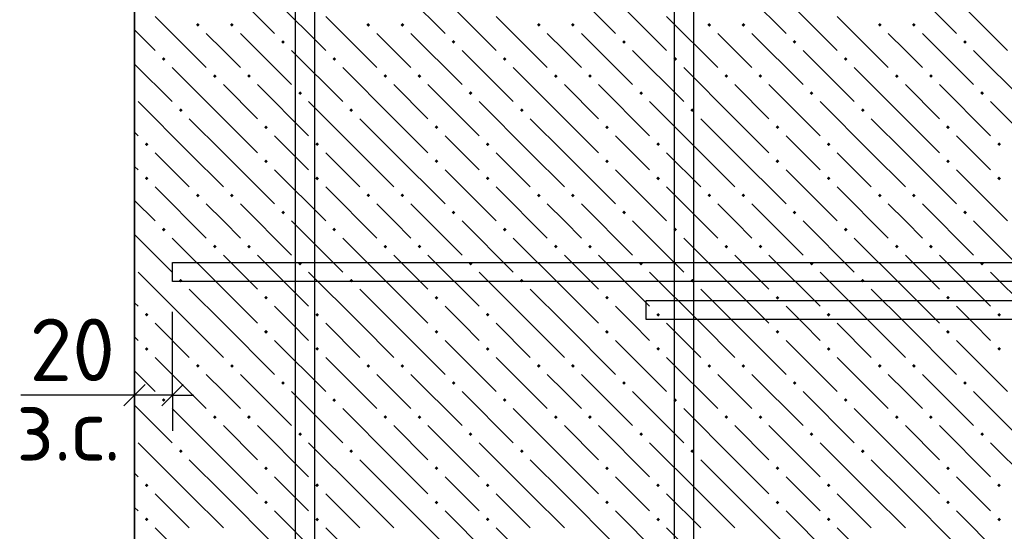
# Model space of a CAD drawing. Header units: millimetres. Extents: x 40580 to 1930067, y -240640 to 81020.
# Tile 392 of 656: x 1101981 to 1105446, y -187980 to -186180. Entities that reach past the tile are written whole.
import ezdxf

# ---------------------------------------------------------------- set-up
doc = ezdxf.new("R2010")
doc.units = ezdxf.units.MM
for name, color, linetype, lineweight in [('Standard', 7, 'Continuous', 25), ('ЖБ Перекрытие верхний уровень', 7, 'Continuous', 35), ('Фоновоя арматура Х1', 52, 'Continuous', 25)]:
    doc.layers.add(name, color=color, linetype=linetype, lineweight=lineweight)
doc.layers.add('Размерная выноска', color=7, linetype='Continuous')
doc.styles.add('ISOCPEUR', font='isocpeur.ttf')

msp = doc.modelspace()

# ---------------------------------------------------------------- hatches: boundary and pattern name
at = {"layer": 'ЖБ Перекрытие верхний уровень', "linetype": 'Continuous', "lineweight": -3, "transparency": 33554687}
for points in [[(1102600.9, -186198.3), (1102607.4, -186191.8), (1102613.9, -186198.3), (1102607.4, -186204.8)], [(1102720.9, -186198.3), (1102727.4, -186191.8), (1102733.9, -186198.3), (1102727.4, -186204.8)], [(1103200.9, -186198.3), (1103207.4, -186191.8), (1103213.9, -186198.3), (1103207.4, -186204.8)], [(1103320.9, -186198.3), (1103327.4, -186191.8), (1103333.9, -186198.3), (1103327.4, -186204.8)], [(1103800.9, -186198.3), (1103807.4, -186191.8), (1103813.9, -186198.3), (1103807.4, -186204.8)], [(1103920.9, -186198.3), (1103927.4, -186191.8), (1103933.9, -186198.3), (1103927.4, -186204.8)], [(1104400.9, -186198.3), (1104407.4, -186191.8), (1104413.9, -186198.3), (1104407.4, -186204.8)], [(1104520.9, -186198.3), (1104527.4, -186191.8), (1104533.9, -186198.3), (1104527.4, -186204.8)], [(1105000.9, -186198.3), (1105007.4, -186191.8), (1105013.9, -186198.3), (1105007.4, -186204.8)], [(1105120.9, -186198.3), (1105127.4, -186191.8), (1105133.9, -186198.3), (1105127.4, -186204.8)], [(1102900.9, -186258.3), (1102907.4, -186251.8), (1102913.9, -186258.3), (1102907.4, -186264.8)], [(1103500.9, -186258.3), (1103507.4, -186251.8), (1103513.9, -186258.3), (1103507.4, -186264.8)], [(1104100.9, -186258.3), (1104107.4, -186251.8), (1104113.9, -186258.3), (1104107.4, -186264.8)], [(1104700.9, -186258.3), (1104707.4, -186251.8), (1104713.9, -186258.3), (1104707.4, -186264.8)], [(1105300.9, -186258.3), (1105307.4, -186251.8), (1105313.9, -186258.3), (1105307.4, -186264.8)], [(1102480.9, -186318.3), (1102487.4, -186311.8), (1102493.9, -186318.3), (1102487.4, -186324.8)], [(1103080.9, -186318.3), (1103087.4, -186311.8), (1103093.9, -186318.3), (1103087.4, -186324.8)], [(1103680.9, -186318.3), (1103687.4, -186311.8), (1103693.9, -186318.3), (1103687.4, -186324.8)], [(1104280.9, -186318.3), (1104287.4, -186311.8), (1104293.9, -186318.3), (1104287.4, -186324.8)], [(1104880.9, -186318.3), (1104887.4, -186311.8), (1104893.9, -186318.3), (1104887.4, -186324.8)], [(1102660.9, -186378.3), (1102667.4, -186371.8), (1102673.9, -186378.3), (1102667.4, -186384.8)], [(1102780.9, -186378.3), (1102787.4, -186371.8), (1102793.9, -186378.3), (1102787.4, -186384.8)], [(1103260.9, -186378.3), (1103267.4, -186371.8), (1103273.9, -186378.3), (1103267.4, -186384.8)], [(1103380.9, -186378.3), (1103387.4, -186371.8), (1103393.9, -186378.3), (1103387.4, -186384.8)], [(1103860.9, -186378.3), (1103867.4, -186371.8), (1103873.9, -186378.3), (1103867.4, -186384.8)], [(1103980.9, -186378.3), (1103987.4, -186371.8), (1103993.9, -186378.3), (1103987.4, -186384.8)], [(1104460.9, -186378.3), (1104467.4, -186371.8), (1104473.9, -186378.3), (1104467.4, -186384.8)], [(1104580.9, -186378.3), (1104587.4, -186371.8), (1104593.9, -186378.3), (1104587.4, -186384.8)], [(1105060.9, -186378.3), (1105067.4, -186371.8), (1105073.9, -186378.3), (1105067.4, -186384.8)], [(1105180.9, -186378.3), (1105187.4, -186371.8), (1105193.9, -186378.3), (1105187.4, -186384.8)], [(1102960.9, -186438.3), (1102967.4, -186431.8), (1102973.9, -186438.3), (1102967.4, -186444.8)], [(1103560.9, -186438.3), (1103567.4, -186431.8), (1103573.9, -186438.3), (1103567.4, -186444.8)], [(1104160.9, -186438.3), (1104167.4, -186431.8), (1104173.9, -186438.3), (1104167.4, -186444.8)], [(1104760.9, -186438.3), (1104767.4, -186431.8), (1104773.9, -186438.3), (1104767.4, -186444.8)], [(1105360.9, -186438.3), (1105367.4, -186431.8), (1105373.9, -186438.3), (1105367.4, -186444.8)], [(1102540.9, -186498.3), (1102547.4, -186491.8), (1102553.9, -186498.3), (1102547.4, -186504.8)], [(1103140.9, -186498.3), (1103147.4, -186491.8), (1103153.9, -186498.3), (1103147.4, -186504.8)], [(1103740.9, -186498.3), (1103747.4, -186491.8), (1103753.9, -186498.3), (1103747.4, -186504.8)], [(1104340.9, -186498.3), (1104347.4, -186491.8), (1104353.9, -186498.3), (1104347.4, -186504.8)], [(1104940.9, -186498.3), (1104947.4, -186491.8), (1104953.9, -186498.3), (1104947.4, -186504.8)], [(1102840.9, -186558.3), (1102847.4, -186551.8), (1102853.9, -186558.3), (1102847.4, -186564.8)], [(1103440.9, -186558.3), (1103447.4, -186551.8), (1103453.9, -186558.3), (1103447.4, -186564.8)], [(1104040.9, -186558.3), (1104047.4, -186551.8), (1104053.9, -186558.3), (1104047.4, -186564.8)], [(1104640.9, -186558.3), (1104647.4, -186551.8), (1104653.9, -186558.3), (1104647.4, -186564.8)], [(1105240.9, -186558.3), (1105247.4, -186551.8), (1105253.9, -186558.3), (1105247.4, -186564.8)], [(1102420.9, -186618.3), (1102427.4, -186611.8), (1102433.9, -186618.3), (1102427.4, -186624.8)], [(1103020.9, -186618.3), (1103027.4, -186611.8), (1103033.9, -186618.3), (1103027.4, -186624.8)], [(1103620.9, -186618.3), (1103627.4, -186611.8), (1103633.9, -186618.3), (1103627.4, -186624.8)], [(1104220.9, -186618.3), (1104227.4, -186611.8), (1104233.9, -186618.3), (1104227.4, -186624.8)], [(1104820.9, -186618.3), (1104827.4, -186611.8), (1104833.9, -186618.3), (1104827.4, -186624.8)], [(1105420.9, -186618.3), (1105427.4, -186611.8), (1105433.9, -186618.3), (1105427.4, -186624.8)], [(1102840.9, -186678.3), (1102847.4, -186671.8), (1102853.9, -186678.3), (1102847.4, -186684.8)], [(1103440.9, -186678.3), (1103447.4, -186671.8), (1103453.9, -186678.3), (1103447.4, -186684.8)], [(1104040.9, -186678.3), (1104047.4, -186671.8), (1104053.9, -186678.3), (1104047.4, -186684.8)], [(1104640.9, -186678.3), (1104647.4, -186671.8), (1104653.9, -186678.3), (1104647.4, -186684.8)], [(1105240.9, -186678.3), (1105247.4, -186671.8), (1105253.9, -186678.3), (1105247.4, -186684.8)], [(1102420.9, -186738.3), (1102427.4, -186731.8), (1102433.9, -186738.3), (1102427.4, -186744.8)], [(1103020.9, -186738.3), (1103027.4, -186731.8), (1103033.9, -186738.3), (1103027.4, -186744.8)], [(1103620.9, -186738.3), (1103627.4, -186731.8), (1103633.9, -186738.3), (1103627.4, -186744.8)], [(1104220.9, -186738.3), (1104227.4, -186731.8), (1104233.9, -186738.3), (1104227.4, -186744.8)], [(1104820.9, -186738.3), (1104827.4, -186731.8), (1104833.9, -186738.3), (1104827.4, -186744.8)], [(1105420.9, -186738.3), (1105427.4, -186731.8), (1105433.9, -186738.3), (1105427.4, -186744.8)], [(1102600.9, -186798.3), (1102607.4, -186791.8), (1102613.9, -186798.3), (1102607.4, -186804.8)], [(1102720.9, -186798.3), (1102727.4, -186791.8), (1102733.9, -186798.3), (1102727.4, -186804.8)], [(1103200.9, -186798.3), (1103207.4, -186791.8), (1103213.9, -186798.3), (1103207.4, -186804.8)], [(1103320.9, -186798.3), (1103327.4, -186791.8), (1103333.9, -186798.3), (1103327.4, -186804.8)], [(1103800.9, -186798.3), (1103807.4, -186791.8), (1103813.9, -186798.3), (1103807.4, -186804.8)], [(1103920.9, -186798.3), (1103927.4, -186791.8), (1103933.9, -186798.3), (1103927.4, -186804.8)], [(1104400.9, -186798.3), (1104407.4, -186791.8), (1104413.9, -186798.3), (1104407.4, -186804.8)], [(1104520.9, -186798.3), (1104527.4, -186791.8), (1104533.9, -186798.3), (1104527.4, -186804.8)], [(1105000.9, -186798.3), (1105007.4, -186791.8), (1105013.9, -186798.3), (1105007.4, -186804.8)], [(1105120.9, -186798.3), (1105127.4, -186791.8), (1105133.9, -186798.3), (1105127.4, -186804.8)], [(1102900.9, -186858.3), (1102907.4, -186851.8), (1102913.9, -186858.3), (1102907.4, -186864.8)], [(1103500.9, -186858.3), (1103507.4, -186851.8), (1103513.9, -186858.3), (1103507.4, -186864.8)], [(1104100.9, -186858.3), (1104107.4, -186851.8), (1104113.9, -186858.3), (1104107.4, -186864.8)], [(1104700.9, -186858.3), (1104707.4, -186851.8), (1104713.9, -186858.3), (1104707.4, -186864.8)], [(1105300.9, -186858.3), (1105307.4, -186851.8), (1105313.9, -186858.3), (1105307.4, -186864.8)], [(1102480.9, -186918.3), (1102487.4, -186911.8), (1102493.9, -186918.3), (1102487.4, -186924.8)], [(1103080.9, -186918.3), (1103087.4, -186911.8), (1103093.9, -186918.3), (1103087.4, -186924.8)], [(1103680.9, -186918.3), (1103687.4, -186911.8), (1103693.9, -186918.3), (1103687.4, -186924.8)], [(1104280.9, -186918.3), (1104287.4, -186911.8), (1104293.9, -186918.3), (1104287.4, -186924.8)], [(1104880.9, -186918.3), (1104887.4, -186911.8), (1104893.9, -186918.3), (1104887.4, -186924.8)], [(1102660.9, -186978.3), (1102667.4, -186971.8), (1102673.9, -186978.3), (1102667.4, -186984.8)], [(1102780.9, -186978.3), (1102787.4, -186971.8), (1102793.9, -186978.3), (1102787.4, -186984.8)], [(1103260.9, -186978.3), (1103267.4, -186971.8), (1103273.9, -186978.3), (1103267.4, -186984.8)], [(1103380.9, -186978.3), (1103387.4, -186971.8), (1103393.9, -186978.3), (1103387.4, -186984.8)], [(1103860.9, -186978.3), (1103867.4, -186971.8), (1103873.9, -186978.3), (1103867.4, -186984.8)], [(1103980.9, -186978.3), (1103987.4, -186971.8), (1103993.9, -186978.3), (1103987.4, -186984.8)], [(1104460.9, -186978.3), (1104467.4, -186971.8), (1104473.9, -186978.3), (1104467.4, -186984.8)], [(1104580.9, -186978.3), (1104587.4, -186971.8), (1104593.9, -186978.3), (1104587.4, -186984.8)], [(1105060.9, -186978.3), (1105067.4, -186971.8), (1105073.9, -186978.3), (1105067.4, -186984.8)], [(1105180.9, -186978.3), (1105187.4, -186971.8), (1105193.9, -186978.3), (1105187.4, -186984.8)], [(1102960.9, -187038.3), (1102967.4, -187031.8), (1102973.9, -187038.3), (1102967.4, -187044.8)], [(1103560.9, -187038.3), (1103567.4, -187031.8), (1103573.9, -187038.3), (1103567.4, -187044.8)], [(1104160.9, -187038.3), (1104167.4, -187031.8), (1104173.9, -187038.3), (1104167.4, -187044.8)], [(1104760.9, -187038.3), (1104767.4, -187031.8), (1104773.9, -187038.3), (1104767.4, -187044.8)], [(1105360.9, -187038.3), (1105367.4, -187031.8), (1105373.9, -187038.3), (1105367.4, -187044.8)], [(1102540.9, -187098.3), (1102547.4, -187091.8), (1102553.9, -187098.3), (1102547.4, -187104.8)], [(1103140.9, -187098.3), (1103147.4, -187091.8), (1103153.9, -187098.3), (1103147.4, -187104.8)], [(1103740.9, -187098.3), (1103747.4, -187091.8), (1103753.9, -187098.3), (1103747.4, -187104.8)], [(1104340.9, -187098.3), (1104347.4, -187091.8), (1104353.9, -187098.3), (1104347.4, -187104.8)], [(1104940.9, -187098.3), (1104947.4, -187091.8), (1104953.9, -187098.3), (1104947.4, -187104.8)], [(1102840.9, -187158.3), (1102847.4, -187151.8), (1102853.9, -187158.3), (1102847.4, -187164.8)], [(1103440.9, -187158.3), (1103447.4, -187151.8), (1103453.9, -187158.3), (1103447.4, -187164.8)], [(1104040.9, -187158.3), (1104047.4, -187151.8), (1104053.9, -187158.3), (1104047.4, -187164.8)], [(1104640.9, -187158.3), (1104647.4, -187151.8), (1104653.9, -187158.3), (1104647.4, -187164.8)], [(1105240.9, -187158.3), (1105247.4, -187151.8), (1105253.9, -187158.3), (1105247.4, -187164.8)], [(1102420.9, -187218.3), (1102427.4, -187211.8), (1102433.9, -187218.3), (1102427.4, -187224.8)], [(1103020.9, -187218.3), (1103027.4, -187211.8), (1103033.9, -187218.3), (1103027.4, -187224.8)], [(1103620.9, -187218.3), (1103627.4, -187211.8), (1103633.9, -187218.3), (1103627.4, -187224.8)], [(1104220.9, -187218.3), (1104227.4, -187211.8), (1104233.9, -187218.3), (1104227.4, -187224.8)], [(1104820.9, -187218.3), (1104827.4, -187211.8), (1104833.9, -187218.3), (1104827.4, -187224.8)], [(1105420.9, -187218.3), (1105427.4, -187211.8), (1105433.9, -187218.3), (1105427.4, -187224.8)], [(1102840.9, -187278.3), (1102847.4, -187271.8), (1102853.9, -187278.3), (1102847.4, -187284.8)], [(1103440.9, -187278.3), (1103447.4, -187271.8), (1103453.9, -187278.3), (1103447.4, -187284.8)], [(1104040.9, -187278.3), (1104047.4, -187271.8), (1104053.9, -187278.3), (1104047.4, -187284.8)], [(1104640.9, -187278.3), (1104647.4, -187271.8), (1104653.9, -187278.3), (1104647.4, -187284.8)], [(1105240.9, -187278.3), (1105247.4, -187271.8), (1105253.9, -187278.3), (1105247.4, -187284.8)], [(1102420.9, -187338.3), (1102427.4, -187331.8), (1102433.9, -187338.3), (1102427.4, -187344.8)], [(1103020.9, -187338.3), (1103027.4, -187331.8), (1103033.9, -187338.3), (1103027.4, -187344.8)], [(1103620.9, -187338.3), (1103627.4, -187331.8), (1103633.9, -187338.3), (1103627.4, -187344.8)], [(1104220.9, -187338.3), (1104227.4, -187331.8), (1104233.9, -187338.3), (1104227.4, -187344.8)], [(1104820.9, -187338.3), (1104827.4, -187331.8), (1104833.9, -187338.3), (1104827.4, -187344.8)], [(1105420.9, -187338.3), (1105427.4, -187331.8), (1105433.9, -187338.3), (1105427.4, -187344.8)], [(1102600.9, -187398.3), (1102607.4, -187391.8), (1102613.9, -187398.3), (1102607.4, -187404.8)], [(1102720.9, -187398.3), (1102727.4, -187391.8), (1102733.9, -187398.3), (1102727.4, -187404.8)], [(1103200.9, -187398.3), (1103207.4, -187391.8), (1103213.9, -187398.3), (1103207.4, -187404.8)], [(1103320.9, -187398.3), (1103327.4, -187391.8), (1103333.9, -187398.3), (1103327.4, -187404.8)], [(1103800.9, -187398.3), (1103807.4, -187391.8), (1103813.9, -187398.3), (1103807.4, -187404.8)], [(1103920.9, -187398.3), (1103927.4, -187391.8), (1103933.9, -187398.3), (1103927.4, -187404.8)], [(1104400.9, -187398.3), (1104407.4, -187391.8), (1104413.9, -187398.3), (1104407.4, -187404.8)], [(1104520.9, -187398.3), (1104527.4, -187391.8), (1104533.9, -187398.3), (1104527.4, -187404.8)], [(1105000.9, -187398.3), (1105007.4, -187391.8), (1105013.9, -187398.3), (1105007.4, -187404.8)], [(1105120.9, -187398.3), (1105127.4, -187391.8), (1105133.9, -187398.3), (1105127.4, -187404.8)], [(1102900.9, -187458.3), (1102907.4, -187451.8), (1102913.9, -187458.3), (1102907.4, -187464.8)], [(1103500.9, -187458.3), (1103507.4, -187451.8), (1103513.9, -187458.3), (1103507.4, -187464.8)], [(1104100.9, -187458.3), (1104107.4, -187451.8), (1104113.9, -187458.3), (1104107.4, -187464.8)], [(1104700.9, -187458.3), (1104707.4, -187451.8), (1104713.9, -187458.3), (1104707.4, -187464.8)], [(1105300.9, -187458.3), (1105307.4, -187451.8), (1105313.9, -187458.3), (1105307.4, -187464.8)], [(1102480.9, -187518.3), (1102487.4, -187511.8), (1102493.9, -187518.3), (1102487.4, -187524.8)], [(1103080.9, -187518.3), (1103087.4, -187511.8), (1103093.9, -187518.3), (1103087.4, -187524.8)], [(1103680.9, -187518.3), (1103687.4, -187511.8), (1103693.9, -187518.3), (1103687.4, -187524.8)], [(1104280.9, -187518.3), (1104287.4, -187511.8), (1104293.9, -187518.3), (1104287.4, -187524.8)], [(1104880.9, -187518.3), (1104887.4, -187511.8), (1104893.9, -187518.3), (1104887.4, -187524.8)], [(1102660.9, -187578.3), (1102667.4, -187571.8), (1102673.9, -187578.3), (1102667.4, -187584.8)], [(1102780.9, -187578.3), (1102787.4, -187571.8), (1102793.9, -187578.3), (1102787.4, -187584.8)], [(1103260.9, -187578.3), (1103267.4, -187571.8), (1103273.9, -187578.3), (1103267.4, -187584.8)], [(1103380.9, -187578.3), (1103387.4, -187571.8), (1103393.9, -187578.3), (1103387.4, -187584.8)], [(1103860.9, -187578.3), (1103867.4, -187571.8), (1103873.9, -187578.3), (1103867.4, -187584.8)], [(1103980.9, -187578.3), (1103987.4, -187571.8), (1103993.9, -187578.3), (1103987.4, -187584.8)], [(1104460.9, -187578.3), (1104467.4, -187571.8), (1104473.9, -187578.3), (1104467.4, -187584.8)], [(1104580.9, -187578.3), (1104587.4, -187571.8), (1104593.9, -187578.3), (1104587.4, -187584.8)], [(1105060.9, -187578.3), (1105067.4, -187571.8), (1105073.9, -187578.3), (1105067.4, -187584.8)], [(1105180.9, -187578.3), (1105187.4, -187571.8), (1105193.9, -187578.3), (1105187.4, -187584.8)], [(1102960.9, -187638.3), (1102967.4, -187631.8), (1102973.9, -187638.3), (1102967.4, -187644.8)], [(1103560.9, -187638.3), (1103567.4, -187631.8), (1103573.9, -187638.3), (1103567.4, -187644.8)], [(1104160.9, -187638.3), (1104167.4, -187631.8), (1104173.9, -187638.3), (1104167.4, -187644.8)], [(1104760.9, -187638.3), (1104767.4, -187631.8), (1104773.9, -187638.3), (1104767.4, -187644.8)], [(1105360.9, -187638.3), (1105367.4, -187631.8), (1105373.9, -187638.3), (1105367.4, -187644.8)], [(1102540.9, -187698.3), (1102547.4, -187691.8), (1102553.9, -187698.3), (1102547.4, -187704.8)], [(1103140.9, -187698.3), (1103147.4, -187691.8), (1103153.9, -187698.3), (1103147.4, -187704.8)], [(1103740.9, -187698.3), (1103747.4, -187691.8), (1103753.9, -187698.3), (1103747.4, -187704.8)], [(1104340.9, -187698.3), (1104347.4, -187691.8), (1104353.9, -187698.3), (1104347.4, -187704.8)], [(1104940.9, -187698.3), (1104947.4, -187691.8), (1104953.9, -187698.3), (1104947.4, -187704.8)], [(1102840.9, -187758.3), (1102847.4, -187751.8), (1102853.9, -187758.3), (1102847.4, -187764.8)], [(1103440.9, -187758.3), (1103447.4, -187751.8), (1103453.9, -187758.3), (1103447.4, -187764.8)], [(1104040.9, -187758.3), (1104047.4, -187751.8), (1104053.9, -187758.3), (1104047.4, -187764.8)], [(1104640.9, -187758.3), (1104647.4, -187751.8), (1104653.9, -187758.3), (1104647.4, -187764.8)], [(1105240.9, -187758.3), (1105247.4, -187751.8), (1105253.9, -187758.3), (1105247.4, -187764.8)], [(1102420.9, -187818.3), (1102427.4, -187811.8), (1102433.9, -187818.3), (1102427.4, -187824.8)], [(1103020.9, -187818.3), (1103027.4, -187811.8), (1103033.9, -187818.3), (1103027.4, -187824.8)], [(1103620.9, -187818.3), (1103627.4, -187811.8), (1103633.9, -187818.3), (1103627.4, -187824.8)], [(1104220.9, -187818.3), (1104227.4, -187811.8), (1104233.9, -187818.3), (1104227.4, -187824.8)], [(1104820.9, -187818.3), (1104827.4, -187811.8), (1104833.9, -187818.3), (1104827.4, -187824.8)], [(1105420.9, -187818.3), (1105427.4, -187811.8), (1105433.9, -187818.3), (1105427.4, -187824.8)], [(1102840.9, -187878.3), (1102847.4, -187871.8), (1102853.9, -187878.3), (1102847.4, -187884.8)], [(1103440.9, -187878.3), (1103447.4, -187871.8), (1103453.9, -187878.3), (1103447.4, -187884.8)], [(1104040.9, -187878.3), (1104047.4, -187871.8), (1104053.9, -187878.3), (1104047.4, -187884.8)], [(1104640.9, -187878.3), (1104647.4, -187871.8), (1104653.9, -187878.3), (1104647.4, -187884.8)], [(1105240.9, -187878.3), (1105247.4, -187871.8), (1105253.9, -187878.3), (1105247.4, -187884.8)], [(1102420.9, -187938.3), (1102427.4, -187931.8), (1102433.9, -187938.3), (1102427.4, -187944.8)], [(1103020.9, -187938.3), (1103027.4, -187931.8), (1103033.9, -187938.3), (1103027.4, -187944.8)], [(1103620.9, -187938.3), (1103627.4, -187931.8), (1103633.9, -187938.3), (1103627.4, -187944.8)], [(1104220.9, -187938.3), (1104227.4, -187931.8), (1104233.9, -187938.3), (1104227.4, -187944.8)], [(1104820.9, -187938.3), (1104827.4, -187931.8), (1104833.9, -187938.3), (1104827.4, -187944.8)], [(1105420.9, -187938.3), (1105427.4, -187931.8), (1105433.9, -187938.3), (1105427.4, -187944.8)]]:
    msp.add_hatch(color=7, dxfattribs=at).paths.add_polyline_path(points, flags=16)

# ---------------------------------------------------------------- linework, layer by layer
at = {"color": 38, "linetype": 'Continuous', "lineweight": 25, "true_color": 0x5f1e0f, "transparency": 33554687}
for points in [[(1102518.4, -187034.9), (1109785.1, -187034.9), (1109785.1, -187101.6), (1102518.4, -187101.6), (1102518.4, -187034.9)], [(1111451.8, -187234.9), (1104185.1, -187234.9), (1104185.1, -187168.2), (1111451.8, -187168.2), (1111451.8, -187234.9)]]:
    msp.add_lwpolyline(points, dxfattribs=at)
at = {"layer": 'Standard', "color": 251, "linetype": 'Continuous', "lineweight": -3, "true_color": 0x656565, "transparency": 33554687}
for p, q in [((1102385.1, -187501.6), (1102385.1, -187376.6)), ((1102518.4, -187501.6), (1102518.4, -187376.6)), ((1102385.1, -187501.6), (1102385.1, -187626.6)), ((1102385.1, -187501.6), (1102385.1, -187801.6)), ((1102518.4, -187501.6), (1102518.4, -187626.6))]:
    msp.add_line(p, q, dxfattribs=at)
at = {"layer": 'Standard', "color": 7, "linetype": 'Continuous', "lineweight": 25, "transparency": 33554687}
for p, q in [((1102422.6, -187464.1), (1102347.6, -187539.1)), ((1102555.9, -187464.1), (1102480.9, -187539.1))]:
    msp.add_line(p, q, dxfattribs=at)
at = {"layer": 'Standard', "color": 7, "linetype": 'Continuous', "lineweight": -3, "transparency": 33554687}
for p, q in [((1102385.1, -187501.6), (1102310.1, -187501.6)), ((1102518.4, -187501.6), (1102385.1, -187501.6)), ((1102518.4, -187501.6), (1102593.4, -187501.6))]:
    msp.add_line(p, q, dxfattribs=at)
at = {"layer": 'Standard', "color": 251, "linetype": 'Continuous', "lineweight": -3, "true_color": 0x656565, "transparency": 33554687}
msp.add_lwpolyline([(1102518.4, -187501.6), (1102518.4, -187393.3), (1102518.4, -187393.3), (1102518.4, -187208.2)], dxfattribs=at)
at = {"layer": 'ЖБ Перекрытие верхний уровень', "transparency": 33554687}
msp.add_line((1102385.1, -184068.2), (1102385.1, -189734.9), dxfattribs=at)
at = {"layer": 'ЖБ Перекрытие верхний уровень', "color": 9, "linetype": 'Continuous', "lineweight": -3, "true_color": 0xc7c7c7, "transparency": 33554687}
for p, q in [((1102697.4, -186048.3), (1102877.4, -186228.3)), ((1103297.4, -186048.3), (1103477.4, -186228.3)), ((1103897.4, -186048.3), (1104077.4, -186228.3)), ((1104497.4, -186048.3), (1104677.4, -186228.3)), ((1105097.4, -186048.3), (1105277.4, -186228.3)), ((1102877.4, -186108.3), (1103057.4, -186288.3)), ((1103477.4, -186108.3), (1103657.4, -186288.3)), ((1104077.4, -186108.3), (1104257.4, -186288.3)), ((1104677.4, -186108.3), (1104857.4, -186288.3)), ((1105277.4, -186108.3), (1105457.4, -186288.3)), ((1102457.4, -186168.3), (1102637.4, -186348.3)), ((1103057.4, -186168.3), (1103237.4, -186348.3)), ((1103657.4, -186168.3), (1103837.4, -186348.3)), ((1104257.4, -186168.3), (1104437.4, -186348.3)), ((1104857.4, -186168.3), (1105037.4, -186348.3)), ((1102385.1, -186216), (1102457.4, -186288.3)), ((1102697.4, -186288.3), (1102637.4, -186228.3)), ((1102757.4, -186228.3), (1102937.4, -186408.3)), ((1103297.4, -186288.3), (1103237.4, -186228.3)), ((1103357.4, -186228.3), (1103537.4, -186408.3)), ((1103897.4, -186288.3), (1103837.4, -186228.3)), ((1103957.4, -186228.3), (1104137.4, -186408.3)), ((1104497.4, -186288.3), (1104437.4, -186228.3)), ((1104557.4, -186228.3), (1104737.4, -186408.3)), ((1105097.4, -186288.3), (1105037.4, -186228.3)), ((1105157.4, -186228.3), (1105337.4, -186408.3)), ((1102757.4, -186348.3), (1102697.4, -186288.3)), ((1102937.4, -186288.3), (1103117.4, -186468.3)), ((1103357.4, -186348.3), (1103297.4, -186288.3)), ((1103537.4, -186288.3), (1103717.4, -186468.3)), ((1103957.4, -186348.3), (1103897.4, -186288.3)), ((1104137.4, -186288.3), (1104317.4, -186468.3)), ((1104557.4, -186348.3), (1104497.4, -186288.3)), ((1104737.4, -186288.3), (1104917.4, -186468.3)), ((1105157.4, -186348.3), (1105097.4, -186288.3)), ((1105337.4, -186288.3), (1105517.4, -186468.3)), ((1102385.1, -186336), (1102517.4, -186468.3)), ((1102697.4, -186528.3), (1102517.4, -186348.3)), ((1103297.4, -186528.3), (1103117.4, -186348.3)), ((1103897.4, -186528.3), (1103717.4, -186348.3)), ((1104497.4, -186528.3), (1104317.4, -186348.3)), ((1105097.4, -186528.3), (1104917.4, -186348.3)), ((1102697.4, -186408.3), (1102817.4, -186528.3)), ((1102817.4, -186408.3), (1102997.4, -186588.3)), ((1103297.4, -186408.3), (1103417.4, -186528.3)), ((1103417.4, -186408.3), (1103597.4, -186588.3)), ((1103897.4, -186408.3), (1104017.4, -186528.3)), ((1104017.4, -186408.3), (1104197.4, -186588.3)), ((1104497.4, -186408.3), (1104617.4, -186528.3)), ((1104617.4, -186408.3), (1104797.4, -186588.3)), ((1105097.4, -186408.3), (1105217.4, -186528.3)), ((1105217.4, -186408.3), (1105397.4, -186588.3)), ((1102577.4, -186648.3), (1102397.4, -186468.3)), ((1103177.4, -186648.3), (1102997.4, -186468.3)), ((1103777.4, -186648.3), (1103597.4, -186468.3)), ((1104377.4, -186648.3), (1104197.4, -186468.3)), ((1104977.4, -186648.3), (1104797.4, -186468.3)), ((1105577.4, -186648.3), (1105397.4, -186468.3)), ((1102577.4, -186528.3), (1102697.4, -186648.3)), ((1102697.4, -186528.3), (1102817.4, -186648.3)), ((1103177.4, -186528.3), (1103297.4, -186648.3)), ((1103297.4, -186528.3), (1103417.4, -186648.3)), ((1103777.4, -186528.3), (1103897.4, -186648.3)), ((1103897.4, -186528.3), (1104017.4, -186648.3)), ((1104377.4, -186528.3), (1104497.4, -186648.3)), ((1104497.4, -186528.3), (1104617.4, -186648.3)), ((1104977.4, -186528.3), (1105097.4, -186648.3)), ((1105097.4, -186528.3), (1105217.4, -186648.3)), ((1102385.1, -186576), (1102397.4, -186588.3)), ((1102937.4, -186648.3), (1102877.4, -186588.3)), ((1103537.4, -186648.3), (1103477.4, -186588.3)), ((1104137.4, -186648.3), (1104077.4, -186588.3)), ((1104737.4, -186648.3), (1104677.4, -186588.3)), ((1105337.4, -186648.3), (1105277.4, -186588.3)), ((1102457.4, -186648.3), (1102577.4, -186768.3)), ((1102577.4, -186648.3), (1102697.4, -186768.3)), ((1102697.4, -186648.3), (1102877.4, -186828.3)), ((1102997.4, -186708.3), (1102937.4, -186648.3)), ((1103057.4, -186648.3), (1103177.4, -186768.3)), ((1103177.4, -186648.3), (1103297.4, -186768.3)), ((1103297.4, -186648.3), (1103477.4, -186828.3)), ((1103597.4, -186708.3), (1103537.4, -186648.3)), ((1103657.4, -186648.3), (1103777.4, -186768.3)), ((1103777.4, -186648.3), (1103897.4, -186768.3)), ((1103897.4, -186648.3), (1104077.4, -186828.3)), ((1104197.4, -186708.3), (1104137.4, -186648.3)), ((1104257.4, -186648.3), (1104377.4, -186768.3)), ((1104377.4, -186648.3), (1104497.4, -186768.3)), ((1104497.4, -186648.3), (1104677.4, -186828.3)), ((1104797.4, -186708.3), (1104737.4, -186648.3)), ((1104857.4, -186648.3), (1104977.4, -186768.3)), ((1104977.4, -186648.3), (1105097.4, -186768.3)), ((1105097.4, -186648.3), (1105277.4, -186828.3)), ((1105397.4, -186708.3), (1105337.4, -186648.3)), ((1102397.4, -186708.3), (1102385.1, -186696)), ((1102877.4, -186708.3), (1103057.4, -186888.3)), ((1103477.4, -186708.3), (1103657.4, -186888.3)), ((1104077.4, -186708.3), (1104257.4, -186888.3)), ((1104677.4, -186708.3), (1104857.4, -186888.3)), ((1105277.4, -186708.3), (1105457.4, -186888.3)), ((1102457.4, -186768.3), (1102637.4, -186948.3)), ((1103057.4, -186768.3), (1103237.4, -186948.3)), ((1103657.4, -186768.3), (1103837.4, -186948.3)), ((1104257.4, -186768.3), (1104437.4, -186948.3)), ((1104857.4, -186768.3), (1105037.4, -186948.3)), ((1102385.1, -186816), (1102457.4, -186888.3)), ((1102697.4, -186888.3), (1102637.4, -186828.3)), ((1102757.4, -186828.3), (1102937.4, -187008.3)), ((1103297.4, -186888.3), (1103237.4, -186828.3)), ((1103357.4, -186828.3), (1103537.4, -187008.3)), ((1103897.4, -186888.3), (1103837.4, -186828.3)), ((1103957.4, -186828.3), (1104137.4, -187008.3)), ((1104497.4, -186888.3), (1104437.4, -186828.3)), ((1104557.4, -186828.3), (1104737.4, -187008.3)), ((1105097.4, -186888.3), (1105037.4, -186828.3)), ((1105157.4, -186828.3), (1105337.4, -187008.3)), ((1102757.4, -186948.3), (1102697.4, -186888.3)), ((1102937.4, -186888.3), (1103117.4, -187068.3)), ((1103357.4, -186948.3), (1103297.4, -186888.3)), ((1103537.4, -186888.3), (1103717.4, -187068.3)), ((1103957.4, -186948.3), (1103897.4, -186888.3)), ((1104137.4, -186888.3), (1104317.4, -187068.3)), ((1104557.4, -186948.3), (1104497.4, -186888.3)), ((1104737.4, -186888.3), (1104917.4, -187068.3)), ((1105157.4, -186948.3), (1105097.4, -186888.3)), ((1105337.4, -186888.3), (1105517.4, -187068.3)), ((1102385.1, -186936), (1102517.4, -187068.3)), ((1102697.4, -187128.3), (1102517.4, -186948.3)), ((1103297.4, -187128.3), (1103117.4, -186948.3)), ((1103897.4, -187128.3), (1103717.4, -186948.3)), ((1104497.4, -187128.3), (1104317.4, -186948.3)), ((1105097.4, -187128.3), (1104917.4, -186948.3)), ((1102697.4, -187008.3), (1102817.4, -187128.3)), ((1102817.4, -187008.3), (1102997.4, -187188.3)), ((1103297.4, -187008.3), (1103417.4, -187128.3)), ((1103417.4, -187008.3), (1103597.4, -187188.3)), ((1103897.4, -187008.3), (1104017.4, -187128.3)), ((1104017.4, -187008.3), (1104197.4, -187188.3)), ((1104497.4, -187008.3), (1104617.4, -187128.3)), ((1104617.4, -187008.3), (1104797.4, -187188.3)), ((1105097.4, -187008.3), (1105217.4, -187128.3)), ((1105217.4, -187008.3), (1105397.4, -187188.3)), ((1102577.4, -187248.3), (1102397.4, -187068.3)), ((1103177.4, -187248.3), (1102997.4, -187068.3)), ((1103777.4, -187248.3), (1103597.4, -187068.3)), ((1104377.4, -187248.3), (1104197.4, -187068.3)), ((1104977.4, -187248.3), (1104797.4, -187068.3)), ((1105577.4, -187248.3), (1105397.4, -187068.3)), ((1102577.4, -187128.3), (1102697.4, -187248.3)), ((1102697.4, -187128.3), (1102817.4, -187248.3)), ((1103177.4, -187128.3), (1103297.4, -187248.3)), ((1103297.4, -187128.3), (1103417.4, -187248.3)), ((1103777.4, -187128.3), (1103897.4, -187248.3)), ((1103897.4, -187128.3), (1104017.4, -187248.3)), ((1104377.4, -187128.3), (1104497.4, -187248.3)), ((1104497.4, -187128.3), (1104617.4, -187248.3)), ((1104977.4, -187128.3), (1105097.4, -187248.3)), ((1105097.4, -187128.3), (1105217.4, -187248.3)), ((1102385.1, -187176), (1102397.4, -187188.3)), ((1102937.4, -187248.3), (1102877.4, -187188.3)), ((1103537.4, -187248.3), (1103477.4, -187188.3)), ((1104137.4, -187248.3), (1104077.4, -187188.3)), ((1104737.4, -187248.3), (1104677.4, -187188.3)), ((1105337.4, -187248.3), (1105277.4, -187188.3)), ((1102457.4, -187248.3), (1102577.4, -187368.3)), ((1102577.4, -187248.3), (1102697.4, -187368.3)), ((1102697.4, -187248.3), (1102877.4, -187428.3)), ((1102997.4, -187308.3), (1102937.4, -187248.3)), ((1103057.4, -187248.3), (1103177.4, -187368.3)), ((1103177.4, -187248.3), (1103297.4, -187368.3)), ((1103297.4, -187248.3), (1103477.4, -187428.3)), ((1103597.4, -187308.3), (1103537.4, -187248.3)), ((1103657.4, -187248.3), (1103777.4, -187368.3)), ((1103777.4, -187248.3), (1103897.4, -187368.3)), ((1103897.4, -187248.3), (1104077.4, -187428.3)), ((1104197.4, -187308.3), (1104137.4, -187248.3)), ((1104257.4, -187248.3), (1104377.4, -187368.3)), ((1104377.4, -187248.3), (1104497.4, -187368.3)), ((1104497.4, -187248.3), (1104677.4, -187428.3)), ((1104797.4, -187308.3), (1104737.4, -187248.3)), ((1104857.4, -187248.3), (1104977.4, -187368.3)), ((1104977.4, -187248.3), (1105097.4, -187368.3)), ((1105097.4, -187248.3), (1105277.4, -187428.3)), ((1105397.4, -187308.3), (1105337.4, -187248.3)), ((1102397.4, -187308.3), (1102385.1, -187296)), ((1102877.4, -187308.3), (1103057.4, -187488.3)), ((1103477.4, -187308.3), (1103657.4, -187488.3)), ((1104077.4, -187308.3), (1104257.4, -187488.3)), ((1104677.4, -187308.3), (1104857.4, -187488.3)), ((1105277.4, -187308.3), (1105457.4, -187488.3)), ((1102457.4, -187368.3), (1102637.4, -187548.3)), ((1103057.4, -187368.3), (1103237.4, -187548.3)), ((1103657.4, -187368.3), (1103837.4, -187548.3)), ((1104257.4, -187368.3), (1104437.4, -187548.3)), ((1104857.4, -187368.3), (1105037.4, -187548.3)), ((1102385.1, -187416), (1102457.4, -187488.3)), ((1102697.4, -187488.3), (1102637.4, -187428.3)), ((1102757.4, -187428.3), (1102937.4, -187608.3)), ((1103297.4, -187488.3), (1103237.4, -187428.3)), ((1103357.4, -187428.3), (1103537.4, -187608.3)), ((1103897.4, -187488.3), (1103837.4, -187428.3)), ((1103957.4, -187428.3), (1104137.4, -187608.3)), ((1104497.4, -187488.3), (1104437.4, -187428.3)), ((1104557.4, -187428.3), (1104737.4, -187608.3)), ((1105097.4, -187488.3), (1105037.4, -187428.3)), ((1105157.4, -187428.3), (1105337.4, -187608.3)), ((1102757.4, -187548.3), (1102697.4, -187488.3)), ((1102937.4, -187488.3), (1103117.4, -187668.3)), ((1103357.4, -187548.3), (1103297.4, -187488.3)), ((1103537.4, -187488.3), (1103717.4, -187668.3)), ((1103957.4, -187548.3), (1103897.4, -187488.3)), ((1104137.4, -187488.3), (1104317.4, -187668.3)), ((1104557.4, -187548.3), (1104497.4, -187488.3)), ((1104737.4, -187488.3), (1104917.4, -187668.3)), ((1105157.4, -187548.3), (1105097.4, -187488.3)), ((1105337.4, -187488.3), (1105517.4, -187668.3)), ((1102385.1, -187536), (1102517.4, -187668.3)), ((1102697.4, -187728.3), (1102517.4, -187548.3)), ((1103297.4, -187728.3), (1103117.4, -187548.3)), ((1103897.4, -187728.3), (1103717.4, -187548.3)), ((1104497.4, -187728.3), (1104317.4, -187548.3)), ((1105097.4, -187728.3), (1104917.4, -187548.3)), ((1102697.4, -187608.3), (1102817.4, -187728.3)), ((1102817.4, -187608.3), (1102997.4, -187788.3)), ((1103297.4, -187608.3), (1103417.4, -187728.3)), ((1103417.4, -187608.3), (1103597.4, -187788.3)), ((1103897.4, -187608.3), (1104017.4, -187728.3)), ((1104017.4, -187608.3), (1104197.4, -187788.3)), ((1104497.4, -187608.3), (1104617.4, -187728.3)), ((1104617.4, -187608.3), (1104797.4, -187788.3)), ((1105097.4, -187608.3), (1105217.4, -187728.3)), ((1105217.4, -187608.3), (1105397.4, -187788.3)), ((1102577.4, -187848.3), (1102397.4, -187668.3)), ((1103177.4, -187848.3), (1102997.4, -187668.3)), ((1103777.4, -187848.3), (1103597.4, -187668.3)), ((1104377.4, -187848.3), (1104197.4, -187668.3)), ((1104977.4, -187848.3), (1104797.4, -187668.3)), ((1105577.4, -187848.3), (1105397.4, -187668.3)), ((1102577.4, -187728.3), (1102697.4, -187848.3)), ((1102697.4, -187728.3), (1102817.4, -187848.3)), ((1103177.4, -187728.3), (1103297.4, -187848.3)), ((1103297.4, -187728.3), (1103417.4, -187848.3)), ((1103777.4, -187728.3), (1103897.4, -187848.3)), ((1103897.4, -187728.3), (1104017.4, -187848.3)), ((1104377.4, -187728.3), (1104497.4, -187848.3)), ((1104497.4, -187728.3), (1104617.4, -187848.3)), ((1104977.4, -187728.3), (1105097.4, -187848.3)), ((1105097.4, -187728.3), (1105217.4, -187848.3)), ((1102385.1, -187776), (1102397.4, -187788.3)), ((1102937.4, -187848.3), (1102877.4, -187788.3)), ((1103537.4, -187848.3), (1103477.4, -187788.3)), ((1104137.4, -187848.3), (1104077.4, -187788.3)), ((1104737.4, -187848.3), (1104677.4, -187788.3)), ((1105337.4, -187848.3), (1105277.4, -187788.3)), ((1102457.4, -187848.3), (1102577.4, -187968.3)), ((1102577.4, -187848.3), (1102697.4, -187968.3)), ((1102697.4, -187848.3), (1102877.4, -188028.3)), ((1102997.4, -187908.3), (1102937.4, -187848.3)), ((1103057.4, -187848.3), (1103177.4, -187968.3)), ((1103177.4, -187848.3), (1103297.4, -187968.3)), ((1103297.4, -187848.3), (1103477.4, -188028.3)), ((1103597.4, -187908.3), (1103537.4, -187848.3)), ((1103657.4, -187848.3), (1103777.4, -187968.3)), ((1103777.4, -187848.3), (1103897.4, -187968.3)), ((1103897.4, -187848.3), (1104077.4, -188028.3)), ((1104197.4, -187908.3), (1104137.4, -187848.3)), ((1104257.4, -187848.3), (1104377.4, -187968.3)), ((1104377.4, -187848.3), (1104497.4, -187968.3)), ((1104497.4, -187848.3), (1104677.4, -188028.3)), ((1104797.4, -187908.3), (1104737.4, -187848.3)), ((1104857.4, -187848.3), (1104977.4, -187968.3)), ((1104977.4, -187848.3), (1105097.4, -187968.3)), ((1105097.4, -187848.3), (1105277.4, -188028.3)), ((1105397.4, -187908.3), (1105337.4, -187848.3)), ((1102397.4, -187908.3), (1102385.1, -187896)), ((1102877.4, -187908.3), (1103057.4, -188088.3)), ((1103477.4, -187908.3), (1103657.4, -188088.3)), ((1104077.4, -187908.3), (1104257.4, -188088.3)), ((1104677.4, -187908.3), (1104857.4, -188088.3)), ((1105277.4, -187908.3), (1105457.4, -188088.3)), ((1102457.4, -187968.3), (1102637.4, -188148.3)), ((1103057.4, -187968.3), (1103237.4, -188148.3)), ((1103657.4, -187968.3), (1103837.4, -188148.3)), ((1104257.4, -187968.3), (1104437.4, -188148.3)), ((1104857.4, -187968.3), (1105037.4, -188148.3))]:
    msp.add_line(p, q, dxfattribs=at)
at = {"layer": 'Размерная выноска', "color": 7, "linetype": 'Continuous', "lineweight": -3, "transparency": 33554687}
msp.add_line((1102385.1, -187501.6), (1101985.1, -187501.6), dxfattribs=at)
at = {"layer": 'Фоновоя арматура Х1', "color": 251, "linetype": 'Continuous', "lineweight": -3, "true_color": 0x656565, "transparency": 33554687}
for points in [[(1103018.4, -184034.9), (1103018.4, -192101.6), (1102951.8, -192101.6), (1102951.8, -184034.9), (1103018.4, -184034.9)], [(1103018.4, -184034.9), (1103018.4, -192101.6), (1102951.8, -192101.6), (1102951.8, -184034.9), (1103018.4, -184034.9)], [(1104351.8, -184034.9), (1104351.8, -192101.6), (1104285.1, -192101.6), (1104285.1, -184034.9), (1104351.8, -184034.9)], [(1104351.8, -184034.9), (1104351.8, -192101.6), (1104285.1, -192101.6), (1104285.1, -184034.9), (1104351.8, -184034.9)]]:
    msp.add_lwpolyline(points, dxfattribs=at)

# ---------------------------------------------------------------- texts
at = {"layer": 'Standard', "color": 7, "linetype": 'Continuous', "lineweight": 25, "transparency": 33554687, "char_height": 220, "attachment_point": 7, "style": 'ISOCPEUR'}
for s, insert, width in [('20', (1102015, -187451.6), 391.317), ('з.с.', (1101968.3, -187731.7), 446.072)]:
    msp.add_mtext(s, dxfattribs=dict(at, insert=insert, width=width))

doc.saveas('drawing.dxf')
